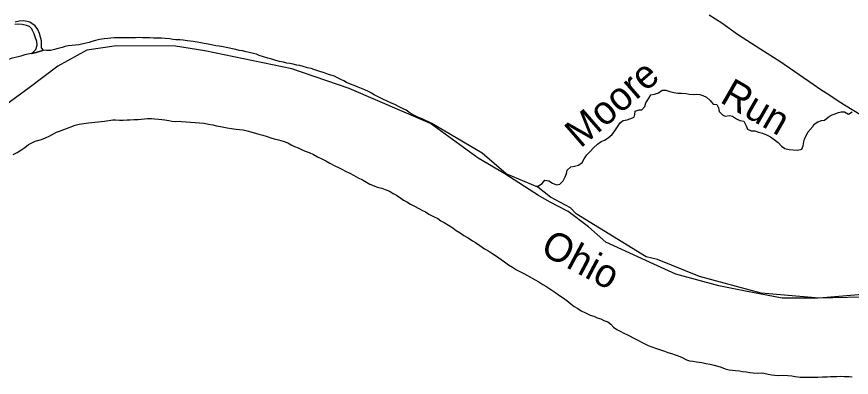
# Model space of a CAD drawing. Extents: x 1624196 to 2029251, y 146837 to 440034.
# Drawn here: x 1754010 to 1768763, y 223986 to 230366 of the extents above; entities that cross this region are included whole.
import ezdxf

# ---------------------------------------------------------------- set-up
doc = ezdxf.new("R2010")
doc.units = 0
for name, color, linetype in [('GM_X_County', 7, 'Continuous'), ('GM_X_Major_River', 7, 'Continuous'), ('GM_X_Major_River_Text', 7, 'Continuous'), ('GM_X_Minor_River', 7, 'Continuous'), ('GM_X_Minor_River_Text', 7, 'Continuous'), ('GM_X_Township', 7, 'Continuous'), ('GM_X_US_Route', 7, 'Continuous')]:
    doc.layers.add(name, color=color, linetype=linetype)

msp = doc.modelspace()

# ---------------------------------------------------------------- linework, layer by layer
at = {"layer": 'GM_X_County'}
msp.add_lwpolyline([(1769224, 225407), (1768170, 225384), (1767539, 225388), (1766863, 225516), (1766420, 225607), (1765660, 225812), (1765275, 225986), (1764425, 226379), (1764117, 226649), (1763756, 226919), (1763428, 227093), (1763235, 227202), (1762640, 227586), (1762168, 227865), (1761327, 228475), (1759888, 229096), (1758876, 229441), (1757335, 229760), (1756819, 229842), (1755773, 229850), (1755248, 229772), (1754738, 229489), (1754231, 229110), (1753434, 228531)], dxfattribs=at)
at = {"layer": 'GM_X_Major_River'}
for points in [[(1756859, 229957), (1756825, 229959), (1756771, 229965), (1756719, 229973), (1756632, 229982), (1756572, 229984), (1756500, 229986), (1756429, 229988), (1756363, 229990), (1756289, 229994), (1756233, 229994), (1756182, 229996), (1756108, 229993), (1755791, 229993), (1755732, 229991), (1755672, 229986), (1755622, 229982), (1755556, 229974), (1755475, 229962), (1755405, 229946), (1755339, 229928), (1755288, 229911), (1755236, 229897), (1755182, 229883), (1755110, 229871), (1755052, 229863), (1754991, 229859), (1754921, 229852), (1754865, 229838), (1754811, 229818), (1754742, 229802), (1754678, 229786), (1754608, 229769), (1754535, 229765), (1754485, 229771)], [(1761180, 228561), (1761115, 228584), (1761041, 228615), (1760964, 228662), (1760893, 228710), (1760829, 228742), (1760760, 228778), (1760706, 228806), (1760638, 228838), (1760557, 228874), (1760485, 228908), (1760435, 228932), (1760330, 228984), (1760280, 229012), (1760228, 229040), (1760161, 229070), (1760105, 229096), (1760045, 229122), (1759976, 229149), (1759912, 229173), (1759842, 229203), (1759791, 229229), (1759737, 229257), (1759681, 229287), (1759625, 229313), (1759524, 229345), (1759464, 229367), (1759331, 229411), (1759263, 229433), (1759213, 229447), (1759148, 229463), (1759076, 229484), (1759014, 229500), (1758963, 229510), (1758897, 229524), (1758841, 229536), (1758786, 229546), (1758728, 229560), (1758658, 229574), (1758588, 229592), (1758521, 229612), (1758449, 229631), (1758372, 229657), (1758298, 229681), (1758246, 229701), (1758196, 229717), (1758119, 229735), (1758069, 229743), (1757999, 229759), (1757944, 229769), (1757886, 229783), (1757826, 229795), (1757772, 229808), (1757711, 229820), (1757659, 229830), (1757589, 229842), (1757528, 229852), (1757456, 229866), (1757394, 229880), (1757325, 229892), (1757265, 229904), (1757199, 229916), (1757129, 229927), (1757074, 229933), (1757022, 229939), (1756952, 229949), (1756893, 229955), (1756859, 229957)], [(1754485, 229771), (1754431, 229755), (1754356, 229732), (1754274, 229712)], [(1754274, 229712), (1754153, 229689), (1754085, 229669), (1754015, 229647), (1753962, 229638), (1753912, 229628), (1753848, 229602), (1753780, 229577), (1753711, 229537), (1753647, 229506), (1753597, 229498), (1753523, 229494), (1753460, 229469), (1753394, 229429), (1753321, 229392), (1753260, 229356)], [(1755562, 228518), (1755707, 228542), (1755759, 228540), (1755829, 228535), (1755889, 228535), (1755960, 228541), (1756014, 228543), (1756082, 228547), (1756155, 228547), (1756211, 228551), (1756271, 228558), (1756325, 228562), (1756364, 228562)], [(1756364, 228562), (1756394, 228562), (1756446, 228558), (1756514, 228554), (1756578, 228548), (1756631, 228542), (1756699, 228528), (1756753, 228519), (1756816, 228512), (1756881, 228515), (1756922, 228509)], [(1761350, 228475), (1761180, 228561)], [(1754220, 228102), (1754339, 228163), (1754449, 228193), (1754521, 228221), (1754598, 228258), (1754648, 228288), (1754714, 228326), (1754766, 228343), (1754842, 228368), (1754908, 228394), (1754964, 228420), (1755041, 228447), (1755113, 228466), (1755281, 228489), (1755562, 228518)], [(1756922, 228509), (1757323, 228483), (1757403, 228467), (1757479, 228452), (1757543, 228437), (1757614, 228423), (1757674, 228412), (1757732, 228400), (1757804, 228387), (1757890, 228374), (1757949, 228370), (1758015, 228363), (1758107, 228342), (1758167, 228324), (1758234, 228307), (1758290, 228290), (1758362, 228270), (1758438, 228245), (1758503, 228222), (1758559, 228206), (1758637, 228187), (1758720, 228162), (1758800, 228132), (1758862, 228101), (1758923, 228072), (1758987, 228044), (1759047, 228019), (1759112, 227989), (1759178, 227962), (1759256, 227929), (1759329, 227887), (1759401, 227854), (1759472, 227815), (1759546, 227776), (1759633, 227728), (1759699, 227699), (1759755, 227668), (1759820, 227636), (1759900, 227595), (1759963, 227560), (1760045, 227518), (1760124, 227477), (1760192, 227440), (1760251, 227404), (1760327, 227375), (1760383, 227352), (1760462, 227332), (1760522, 227307), (1760602, 227278), (1760667, 227238), (1760725, 227207), (1760798, 227158), (1760850, 227122), (1760904, 227093), (1760973, 227052), (1761039, 227016), (1761118, 226975), (1761182, 226940), (1761236, 226916), (1761293, 226875), (1761375, 226833), (1761452, 226794), (1761510, 226757), (1761565, 226727), (1761645, 226676), (1761718, 226629), (1761780, 226582), (1761849, 226542), (1761913, 226495), (1761990, 226452), (1762068, 226400), (1762119, 226373), (1762195, 226316), (1762280, 226261), (1762336, 226231), (1762411, 226180), (1762493, 226127), (1762576, 226070), (1762634, 226028), (1762705, 225975), (1762777, 225936), (1762844, 225890), (1762906, 225859), (1762961, 225829), (1763041, 225788), (1763120, 225743), (1763176, 225708), (1763238, 225678), (1763311, 225631), (1763363, 225597), (1763454, 225542), (1763541, 225483), (1763607, 225432), (1763672, 225393), (1763736, 225343), (1763807, 225288), (1763867, 225241), (1763930, 225201), (1763988, 225160), (1764064, 225125), (1764149, 225087)], [(1774490, 226367), (1774056, 226220), (1773481, 226143), (1773240, 226072), (1773125, 225954), (1773027, 225978), (1771297, 225718), (1770757, 225606), (1768193, 225384), (1767169, 225472), (1766080, 225769), (1765340, 226072), (1765135, 226115), (1763902, 226878), (1763797, 226982), (1763448, 227176), (1763221, 227351), (1762663, 227586), (1762238, 227950), (1761350, 228475)], [(1753949, 227930), (1754020, 227961), (1754082, 228003), (1754151, 228054), (1754220, 228102)], [(1764149, 225087), (1764209, 225068), (1764268, 225039), (1764334, 225019), (1764388, 224994), (1764458, 224970), (1764511, 224927), (1764559, 224875), (1764620, 224830), (1764676, 224801), (1764741, 224769), (1764795, 224746), (1764855, 224712), (1764910, 224683), (1764964, 224657), (1765103, 224585), (1765173, 224551), (1765240, 224524), (1765302, 224503), (1765390, 224472), (1765459, 224450), (1765519, 224427), (1765585, 224405), (1765647, 224386), (1765702, 224364), (1765774, 224335), (1765849, 224294), (1765901, 224280), (1765961, 224273), (1766029, 224262), (1766123, 224246), (1766190, 224231), (1766268, 224218), (1766340, 224200), (1766404, 224181), (1766465, 224164), (1766531, 224138), (1766605, 224119), (1766661, 224111), (1766717, 224106), (1766786, 224098), (1766842, 224091), (1766906, 224082), (1766968, 224074), (1767026, 224063), (1767112, 224061), (1767167, 224064), (1767219, 224058), (1767293, 224041), (1767357, 224030), (1767413, 224026), (1767473, 224021), (1767541, 224025), (1767640, 224018), (1767710, 224013), (1767768, 224003), (1767858, 223990), (1767932, 223987), (1768004, 223989), (1768071, 223986), (1768171, 223989), (1768253, 223992), (1768337, 223996), (1768393, 223999), (1768449, 224001), (1768507, 224002), (1768567, 224004), (1768635, 224001), (1768725, 223998), (1768780, 223996)]]:
    msp.add_lwpolyline(points, dxfattribs=at)
at = {"layer": 'GM_X_Minor_River'}
for points in [[(1754239, 230193), (1754183, 230212), (1754109, 230226), (1754039, 230235), (1753977, 230229)], [(1754240, 230267), (1754194, 230282), (1754124, 230294), (1754053, 230285), (1753983, 230271)], [(1754274, 229712), (1754296, 229730), (1754348, 229786), (1754373, 229862), (1754363, 229928), (1754342, 229994), (1754316, 230064), (1754292, 230123), (1754276, 230153), (1754239, 230193)], [(1754485, 229771), (1754449, 229817), (1754447, 229891), (1754446, 229941), (1754432, 230006), (1754410, 230070), (1754383, 230138), (1754335, 230207), (1754240, 230267)], [(1754274, 229712), (1754356, 229732), (1754431, 229755), (1754485, 229771)], [(1764656, 228450), (1764681, 228495), (1764731, 228527), (1764799, 228540), (1764850, 228556), (1764922, 228586), (1764938, 228638), (1764945, 228694), (1765013, 228719), (1765063, 228717), (1765112, 228775), (1765129, 228841), (1765179, 228915), (1765222, 228981), (1765284, 228996), (1765355, 229020), (1765417, 229066), (1765485, 229069), (1765555, 229043), (1765624, 229024), (1765696, 229012), (1765764, 229011), (1765844, 229007), (1765896, 228994), (1765967, 228992), (1766033, 228998), (1766087, 228991), (1766139, 228971), (1766201, 228940), (1766269, 228884), (1766321, 228817), (1766385, 228813), (1766413, 228752), (1766428, 228686), (1766484, 228632), (1766536, 228607), (1766608, 228617), (1766665, 228609), (1766732, 228558), (1766794, 228527), (1766861, 228517), (1766902, 228433)], [(1768084, 228424), (1768109, 228467), (1768171, 228503), (1768236, 228528), (1768288, 228538), (1768355, 228586), (1768405, 228621), (1768463, 228641), (1768536, 228669), (1768586, 228684), (1768642, 228682), (1768712, 228640), (1768777, 228681)], [(1763187, 227365), (1763197, 227369), (1763231, 227375), (1763298, 227413), (1763344, 227471), (1763416, 227465), (1763480, 227418), (1763554, 227390), (1763608, 227404), (1763672, 227462), (1763706, 227532), (1763728, 227594), (1763742, 227648), (1763805, 227711), (1763869, 227721), (1763940, 227737), (1764003, 227785), (1764039, 227853), (1764087, 227921), (1764145, 227982), (1764205, 228044), (1764278, 228110), (1764342, 228160), (1764398, 228182), (1764466, 228223), (1764534, 228279), (1764582, 228349), (1764656, 228450)], [(1766902, 228433), (1766929, 228378), (1766995, 228348), (1767059, 228347), (1767125, 228323), (1767195, 228303), (1767265, 228273), (1767336, 228240), (1767402, 228194), (1767468, 228140), (1767529, 228073), (1767591, 228037), (1767663, 228017), (1767735, 228008), (1767815, 228004), (1767887, 228024), (1767913, 228080), (1767925, 228150), (1767937, 228200), (1767994, 228326), (1768084, 228424)]]:
    msp.add_lwpolyline(points, dxfattribs=at)
at = {"layer": 'GM_X_Township'}
msp.add_lwpolyline([(1769224, 225407), (1768170, 225384), (1767539, 225388), (1766863, 225516), (1766420, 225607), (1765660, 225812), (1765275, 225986), (1764425, 226379), (1764117, 226649), (1763756, 226919), (1763428, 227093), (1763235, 227202), (1762640, 227586), (1762168, 227865), (1761327, 228475), (1759888, 229096), (1758876, 229441), (1757335, 229760), (1756819, 229842), (1755773, 229850), (1755248, 229772), (1754738, 229489), (1754231, 229110), (1753434, 228531)], dxfattribs=at)
at = {"layer": 'GM_X_US_Route'}
msp.add_lwpolyline([(1766250, 230401), (1766474, 230257), (1766749, 230058), (1767165, 229790), (1767499, 229579), (1768090, 229171), (1768227, 229077), (1768366, 228987), (1768515, 228887), (1768644, 228806), (1768942, 228626)], dxfattribs=at)

# ---------------------------------------------------------------- texts
at = {"layer": 'GM_X_Major_River_Text'}
msp.add_text('Ohio', height=500, rotation=332.0037, dxfattribs=at).set_placement((1763244, 226183))
at = {"layer": 'GM_X_Minor_River_Text'}
for s, rotation, p in [('Moore', 41.0014, (1763976, 228028)), ('Run', 330.0032, (1766422, 228863))]:
    msp.add_text(s, height=500, rotation=rotation, dxfattribs=at).set_placement(p)

doc.saveas('drawing.dxf')
